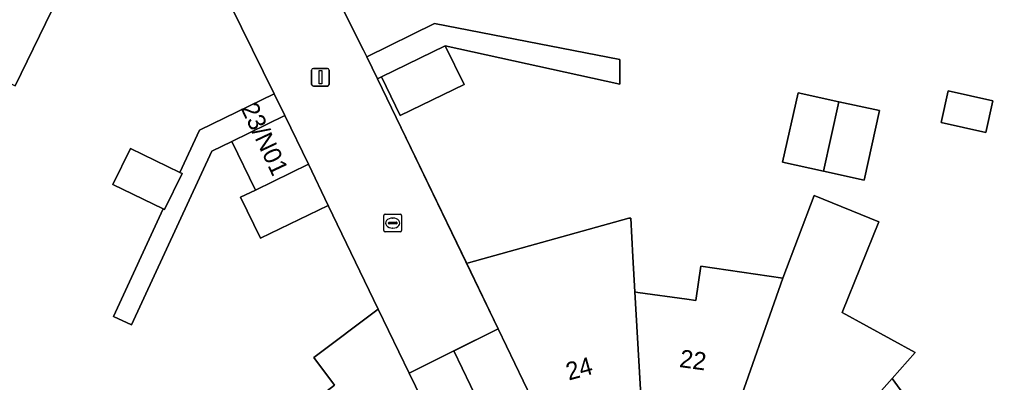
# Model space of a CAD drawing. Extents: x 160455 to 162082, y 388339 to 389736.
# Drawn here: x 160737.7 to 160793.4, y 388967.2 to 388987.6 of the extents above; entities that cross this region are included whole.
import ezdxf

# ---------------------------------------------------------------- set-up
doc = ezdxf.new("R2010")
doc.units = 0
for name, color, linetype in [('IMGEO_Erf', 7, 'Continuous'), ('IMGEO_Kolk', 7, 'Continuous'), ('IMGEO_Lichtmast', 7, 'Continuous'), ('IMGEO_Muur', 7, 'Continuous'), ('IMGEO_Pand', 7, 'Continuous'), ('IMGEO_Pand_nummerreeks', 7, 'Continuous'), ('IMGEO_Pand_overbouw', 7, 'Continuous'), ('IMGEO_Voetpad_open', 7, 'Continuous')]:
    doc.layers.add(name, color=color, linetype=linetype)

msp = doc.modelspace()

# ---------------------------------------------------------------- linework, layer by layer
at = {"layer": 'IMGEO_Erf'}
for points in [[(160752.101, 388995.798), (160757.082, 388985.891), (160757.265, 388985.517), (160761.089, 388987.386), (160771.55, 388985.358), (160771.55, 388983.973), (160761.697, 388986.139), (160762.756, 388983.967), (160759.157, 388982.212), (160758.098, 388984.384), (160757.872, 388984.274), (160758.933, 388982.103), (160762.913, 388973.876), (160763.003, 388973.919), (160772.055, 388976.426), (160772.155, 388976.431), (160772.279, 388974.257), (160772.392, 388972.28), (160772.562, 388972.256), (160775.33, 388971.874), (160775.831, 388971.805), (160776.113, 388973.735), (160780.744, 388973.058), (160782.499, 388977.703), (160786.141, 388976.228), (160784.072, 388971.118), (160788.198, 388968.868), (160786.902, 388967.409), (160787.053, 388967.2), (160788.269, 388965.524)], [(160749.886, 388965.515), (160751.606, 388964.065), (160751.749, 388964.175), (160755.45, 388967.027), (160754.285, 388968.589), (160757.922, 388971.303), (160755.099, 388977.151), (160751.276, 388975.317), (160750.158, 388977.61), (160750.988, 388978.015), (160749.653, 388980.754), (160748.524, 388980.204), (160743.995, 388970.431), (160742.98, 388970.901), (160745.787, 388976.958), (160742.957, 388978.329), (160743.941, 388980.359), (160746.737, 388979.005), (160747.837, 388981.379), (160752.04, 388983.441), (160747.143, 388993.4)], [(160739.826, 388988.807), (160737.438, 388983.877)]]:
    msp.add_lwpolyline(points, dxfattribs=at)
for points in [[(160789.664, 388981.817), (160790.061, 388983.602), (160792.578, 388983.043), (160792.181, 388981.258)], [(160780.722, 388979.587), (160781.601, 388983.499), (160783.897, 388982.992), (160786.192, 388982.486), (160785.33, 388978.582), (160783.021, 388979.086)]]:
    msp.add_lwpolyline(points, close=True, dxfattribs=at)
at = {"layer": 'IMGEO_Kolk'}
for p, q in [((160758.234, 388975.732), (160758.234, 388976.584)), ((160758.309, 388976.658), (160759.161, 388976.658)), ((160758.722, 388976.438), (160758.747, 388976.438)), ((160759.235, 388976.584), (160759.235, 388975.732)), ((160758.493, 388976.152), (160758.493, 388976.164)), ((160758.931, 388976.115), (160758.533, 388976.115)), ((160758.536, 388976.201), (160758.934, 388976.201)), ((160758.745, 388975.878), (160758.72, 388975.878)), ((160758.977, 388976.164), (160758.977, 388976.152)), ((160759.161, 388975.658), (160758.309, 388975.658))]:
    msp.add_line(p, q, dxfattribs=at)
for points in [[(160758.234, 388975.732), (160758.234, 388976.584)], [(160758.309, 388976.658), (160759.161, 388976.658)], [(160759.235, 388976.584), (160759.235, 388975.732)], [(160759.161, 388975.658), (160758.309, 388975.658)]]:
    msp.add_lwpolyline(points, dxfattribs=at)
for centre, radius, start, end in [((160758.311, 388976.582), 0.0765, 91.552, 178.448), ((160758.311, 388976.582), 0.0765, 91.552, 178.448), ((160759.159, 388976.582), 0.0765, 1.552, 88.448), ((160759.159, 388976.582), 0.0765, 1.552, 88.448), ((160758.311, 388975.734), 0.0765, 181.552, 268.448), ((160758.311, 388975.734), 0.0765, 181.552, 268.448), ((160758.533, 388976.161), 0.0403, 85.8775, 175.7526), ((160758.53, 388976.151), 0.0366, 178.938, 274.7102), ((160758.934, 388976.158), 0.043, 264.8664, 352.4533), ((160758.938, 388976.163), 0.0386, 1.7309, 96.639), ((160759.159, 388975.734), 0.0765, 271.552, 358.448), ((160759.159, 388975.734), 0.0765, 271.552, 358.448)]:
    msp.add_arc(centre, radius, start, end, dxfattribs=at)
for centre, major_axis, ratio, start_param, end_param in [((160758.721, 388976.158), (-0.387, 0.002), 0.722429, 4.712389, 7.853982), ((160758.746, 388976.158), (-0.39, 0.002), 0.717154, 1.570796, 4.712389)]:
    msp.add_ellipse(centre, major_axis=major_axis, ratio=ratio, start_param=start_param, end_param=end_param, dxfattribs=at)
at = {"layer": 'IMGEO_Lichtmast'}
for p, q in [((160754.159, 388983.965), (160754.159, 388984.765)), ((160754.159, 388984.765), (160754.159, 388983.965)), ((160754.259, 388984.865), (160755.049, 388984.865)), ((160755.049, 388984.865), (160754.259, 388984.865)), ((160755.149, 388984.765), (160755.149, 388983.965)), ((160755.149, 388983.965), (160755.149, 388984.765)), ((160755.049, 388983.865), (160754.259, 388983.865)), ((160754.259, 388983.865), (160755.049, 388983.865))]:
    msp.add_line(p, q, dxfattribs=at)
msp.add_lwpolyline([(160754.579, 388984.74), (160754.729, 388984.74), (160754.729, 388983.99), (160754.579, 388983.99), (160754.579, 388984.74)], dxfattribs=at)
for centre, start, end in [((160754.259, 388984.765), 90, 180), ((160754.259, 388984.765), 90, 180), ((160755.049, 388984.765), 0, 90), ((160755.049, 388984.765), 360, 90), ((160754.259, 388983.965), 180, 270), ((160754.259, 388983.965), 180, 270), ((160755.049, 388983.965), 270, 0), ((160755.049, 388983.965), 270, 0)]:
    msp.add_arc(centre, 0.1, start, end, dxfattribs=at)
at = {"layer": 'IMGEO_Muur'}
for points in [[(160757.082, 388985.891), (160752.101, 388995.798)], [(160752.044, 388983.433), (160747.143, 388993.4)], [(160764.69, 388970.203), (160758.933, 388982.103)], [(160757.922, 388971.303), (160753.978, 388979.473)]]:
    msp.add_lwpolyline(points, dxfattribs=at)
at = {"layer": 'IMGEO_Pand'}
for points in [[(160739.468, 388992.767), (160734.663, 388995.125), (160733.291, 388992.329), (160729.034, 388994.421), (160727.2, 388990.666), (160727.766, 388990.39), (160727.04, 388988.89), (160735.996, 388984.575), (160737.438, 388983.877), (160739.826, 388988.807), (160739.971, 388988.737), (160740.712, 388990.235)], [(160759.157, 388982.212), (160762.756, 388983.967), (160761.697, 388986.139), (160758.098, 388984.384)], [(160790.061, 388983.602), (160789.664, 388981.817), (160792.181, 388981.258), (160792.578, 388983.043)], [(160783.021, 388979.086), (160783.897, 388982.992), (160781.601, 388983.499), (160780.722, 388979.587)], [(160783.021, 388979.086), (160785.33, 388978.582), (160786.192, 388982.486), (160783.897, 388982.992)], [(160753.978, 388979.473), (160752.643, 388982.212), (160749.653, 388980.754), (160750.988, 388978.015)], [(160746.853, 388978.949), (160746.737, 388979.005), (160743.941, 388980.359), (160742.957, 388978.329), (160745.787, 388976.958), (160745.869, 388976.918)], [(160753.978, 388979.473), (160750.988, 388978.015), (160750.158, 388977.61), (160751.276, 388975.317), (160755.099, 388977.151)], [(160784.072, 388971.118), (160786.141, 388976.228), (160782.499, 388977.703), (160780.744, 388973.058), (160777.927, 388965.095), (160782.465, 388962.415), (160786.902, 388967.409), (160788.198, 388968.868)], [(160772.392, 388972.28), (160772.279, 388974.257), (160772.155, 388976.431), (160772.055, 388976.426), (160763.003, 388973.919), (160762.913, 388973.876), (160764.69, 388970.203), (160767.492, 388964.351), (160772.762, 388965.804)], [(160780.744, 388973.058), (160776.113, 388973.735), (160775.831, 388971.805), (160775.33, 388971.874), (160772.562, 388972.256), (160772.392, 388972.28), (160772.762, 388965.804), (160777.927, 388965.095)], [(160751.749, 388964.175), (160758.108, 388958.611), (160762.272, 388961.805), (160762.496, 388961.885), (160759.656, 388967.715), (160757.922, 388971.303), (160754.285, 388968.589), (160755.45, 388967.027)], [(160787.053, 388967.2), (160786.902, 388967.409), (160782.465, 388962.415), (160785.772, 388958.073), (160790.273, 388960.251), (160793.391, 388961.76), (160790.566, 388965.678), (160788.985, 388964.537), (160788.269, 388965.524)]]:
    msp.add_lwpolyline(points, close=True, dxfattribs=at)
at = {"layer": 'IMGEO_Pand_overbouw'}
for points in [[(160764.69, 388970.203), (160762.173, 388968.959), (160764.994, 388963.118), (160767.492, 388964.351)], [(160762.496, 388961.885), (160764.994, 388963.118), (160762.173, 388968.959), (160759.656, 388967.715)]]:
    msp.add_lwpolyline(points, close=True, dxfattribs=at)
at = {"layer": 'IMGEO_Voetpad_open'}
for points in [[(160757.872, 388984.274), (160757.265, 388985.517), (160757.082, 388985.891), (160752.101, 388995.798), (160751.027, 388997.998), (160750.05, 389000), (160749.77, 389000.573), (160749.667, 389000.519), (160748.611, 389000.07), (160745.942, 388998.722), (160744.927, 388998.2), (160744.823, 388998.148), (160746.084, 388995.579), (160747.143, 388993.4), (160752.04, 388983.441), (160752.643, 388982.212), (160753.978, 388979.473), (160755.099, 388977.151), (160757.922, 388971.303), (160759.656, 388967.715), (160764.69, 388970.203), (160762.913, 388973.876), (160758.933, 388982.103)], [(160757.265, 388985.517), (160757.872, 388984.274), (160758.098, 388984.384), (160761.697, 388986.139), (160771.55, 388983.973), (160771.55, 388985.358), (160761.089, 388987.386)], [(160748.524, 388980.204), (160749.653, 388980.754), (160752.643, 388982.212), (160752.04, 388983.441), (160747.837, 388981.379), (160746.737, 388979.005), (160746.853, 388978.949), (160745.869, 388976.918), (160745.787, 388976.958), (160742.98, 388970.901), (160743.995, 388970.431)], [(160764.69, 388970.203), (160759.656, 388967.715), (160762.496, 388961.885), (160764.994, 388963.118), (160767.492, 388964.351)]]:
    msp.add_lwpolyline(points, close=True, dxfattribs=at)

# ---------------------------------------------------------------- texts
at = {"layer": 'IMGEO_Pand_nummerreeks'}
for s, rotation, p in [('23/N01', 295.2011, (160750.144, 388982.635)), ('22', 352.1849, (160774.865, 388968.059)), ('24', 15.4126, (160768.661, 388967.288))]:
    msp.add_text(s, height=1, rotation=rotation, dxfattribs=at).set_placement(p)

doc.saveas('drawing.dxf')
